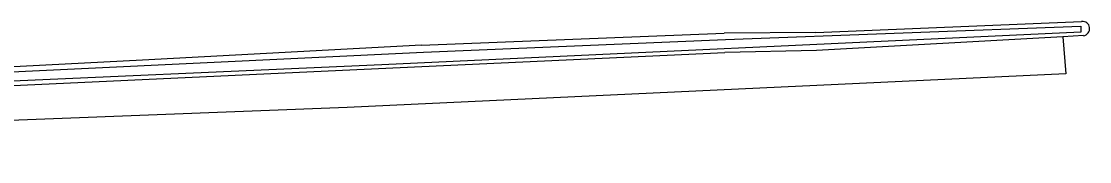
# Model space of a CAD drawing. Extents: x 134297 to 137000, y 403500 to 406000.
# Drawn here: x 135228.3 to 135341.7, y 403913 to 403927.8 of the extents above; entities that cross this region are included whole.
import ezdxf

# ---------------------------------------------------------------- set-up
doc = ezdxf.new("R2010")
doc.units = 0
for name, color, linetype in [('gg-afsc-draadraster', 7, 'Continuous'), ('gg-afsc-lijn draadraster', 7, 'Continuous'), ('gg-knt-bronhoudergrens', 7, 'Continuous'), ('gg-kntw-bovenkant insteek waterloop', 7, 'Continuous'), ('gg-kntw-waterlijn', 7, 'Continuous'), ('gx-grn-maaiveld', 7, 'Continuous')]:
    doc.layers.add(name, color=color, linetype=linetype)

msp = doc.modelspace()

# ---------------------------------------------------------------- linework, layer by layer
at = {"layer": 'gg-afsc-draadraster'}
msp.add_lwpolyline([(135262.93, 403918.71), (135199.63, 403916.29), (135159.92, 403913.99)], dxfattribs=at)
at = {"layer": 'gg-afsc-lijn draadraster'}
msp.add_lwpolyline([(135262.93, 403918.71), (135199.63, 403916.29), (135159.92, 403913.99)], dxfattribs=at)
at = {"layer": 'gg-knt-bronhoudergrens'}
msp.add_line((135270.8, 403925.33), (135302.95, 403926.61), dxfattribs=at)
at = {"layer": 'gg-kntw-bovenkant insteek waterloop'}
for p, q in [((135312.67, 403926.68), (135340.89, 403927.84)), ((135312.67, 403926.68), (135302.95, 403926.61)), ((135312.75, 403924.74), (135303.03, 403924.54))]:
    msp.add_line(p, q, dxfattribs=at)
msp.add_lwpolyline([(135270.8, 403925.33), (135241.19, 403923.74), (135181.68, 403920.66), (135159.08, 403919.2)], dxfattribs=at)
msp.add_arc((135340.98, 403927.08), 0.762, 278.4769, 96.6129, dxfattribs=at)
at = {"layer": 'gg-kntw-waterlijn'}
msp.add_lwpolyline([(135043.16, 403912.98), (135043.16, 403913.61), (135054.6, 403914.06), (135099.36, 403915.96), (135116.67, 403916.89), (135140.87, 403918), (135161.33, 403918.95), (135198.4, 403921.13), (135271.01, 403924.58), (135303.07, 403925.94), (135340.79, 403927.35), (135340.79, 403926.71), (135266.6, 403923.24), (135220.18, 403921.18), (135196.99, 403920.19), (135157.78, 403917.96), (135090.67, 403914.99), (135049.01, 403913.26), (135043.16, 403912.98)], dxfattribs=at)
at = {"layer": 'gx-grn-maaiveld'}
for p, q in [((135338.88, 403926.2), (135312.75, 403924.74)), ((135341.09, 403926.33), (135338.88, 403926.2)), ((135262.42, 403922.66), (135303.03, 403924.54))]:
    msp.add_line(p, q, dxfattribs=at)
for points in [[(135338.88, 403926.2), (135339.22, 403922.29), (135262.93, 403918.71)], [(135159.38, 403917.33), (135197.62, 403919.67), (135205.42, 403920.02), (135262.42, 403922.66)]]:
    msp.add_lwpolyline(points, dxfattribs=at)

doc.saveas('drawing.dxf')
